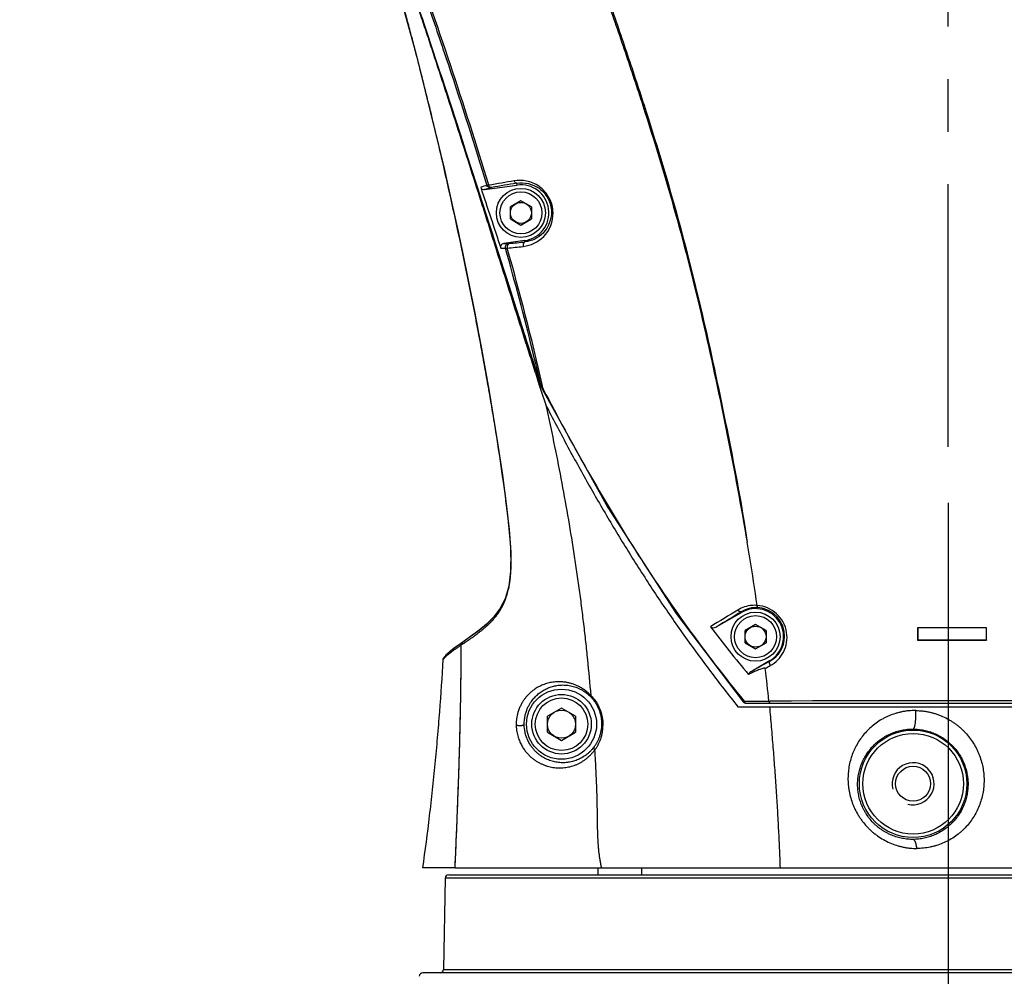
# Model space of a CAD drawing. Header units: millimetres. Extents: x 5828 to 6704, y 123 to 421.
# Tile 268 of 288: x 6551 to 6558, y 327 to 334. Entities that reach past the tile are written whole.
import ezdxf

# ---------------------------------------------------------------- set-up
doc = ezdxf.new("R2010")
doc.units = ezdxf.units.MM
doc.linetypes.add('CENTER', pattern=[0.6, 0.375, -0.075, 0.075, -0.075])
for name, color, linetype in [('中心线', 7, 'Continuous'), ('外形图', 7, 'Continuous'), ('尺寸标注', 7, 'Continuous'), ('运动范围', 7, 'Continuous')]:
    doc.layers.add(name, color=color, linetype=linetype)
doc.styles.add('微软雅黑', font='msyh.ttc', dxfattribs={"height": 1.5})
doc.dimstyles.new('尺寸标注_1_20比例', dxfattribs={"dimtxt": 1.5, "dimasz": 1.25, "dimexe": 0.5, "dimexo": 0.4, "dimgap": 0.5, "dimtad": 1, "dimdec": 1, "dimlfac": 20, "dimdsep": 46, "dimtxsty": '微软雅黑', "dimcen": 0.09, "dimadec": 0, "dimazin": 0, "dimtp": 0.01, "dimtm": 0.01, "dimtfac": 1, "dimtdec": 1, "dimtofl": 0, "dimtmove": 0, "dimatfit": 3, "dimfxl": 1, "dimtolj": 1, "dimarcsym": 0})

# ---------------------------------------------------------------- blocks, each defined once
blk = doc.blocks.new('*D1139')
at = {"layer": 'Defpoints', "color": 0}
for p in [(6498.9812, 336.8553), (6559.0462, 312.8006), (6498.9812, 278.1994)]:
    blk.add_point(p, dxfattribs=at)
at = {"layer": '尺寸标注', "color": 0, "lineweight": -2}
for p, q in [((6498.9812, 336.4553), (6498.9812, 277.6994)), ((6559.0462, 312.4006), (6559.0462, 277.6994)), ((6557.7962, 278.1994), (6500.2312, 278.1994))]:
    blk.add_line(p, q, dxfattribs=at)
at = {"layer": '尺寸标注', "color": 0}
for points in [[(6500.2312, 278.4078), (6500.2312, 277.9911), (6498.9812, 278.1994)], [(6557.7962, 277.9911), (6557.7962, 278.4078), (6559.0462, 278.1994)]]:
    blk.add_solid(points, dxfattribs=at)
at = {"layer": '尺寸标注', "color": 0, "insert": (6529.0137, 279.471), "char_height": 1.5, "attachment_point": 5, "style": '微软雅黑'}
blk.add_mtext('\\A1;\\A1;{\\fAlibaba PuHuiTi 3.0 55 Regular|b0|i0|c134|p18;1201.2}', dxfattribs=at)
blk = doc.blocks.new('*D1142')
at = {"layer": 'Defpoints', "color": 0}
for p in [(6543.4438, 336.8553), (6559.0462, 313.1006), (6543.4438, 284.9761)]:
    blk.add_point(p, dxfattribs=at)
at = {"layer": '尺寸标注', "color": 0, "lineweight": -2}
for p, q in [((6543.4438, 336.4553), (6543.4438, 284.4761)), ((6559.0462, 312.7006), (6559.0462, 284.4761)), ((6557.7962, 284.9761), (6544.6938, 284.9761))]:
    blk.add_line(p, q, dxfattribs=at)
at = {"layer": '尺寸标注', "color": 0}
for points in [[(6544.6938, 285.1845), (6544.6938, 284.7678), (6543.4438, 284.9761)], [(6557.7962, 284.7678), (6557.7962, 285.1845), (6559.0462, 284.9761)]]:
    blk.add_solid(points, dxfattribs=at)
at = {"layer": '尺寸标注', "color": 0, "insert": (6551.245, 286.2477), "char_height": 1.5, "attachment_point": 5, "style": '微软雅黑'}
blk.add_mtext('\\A1;\\A1;{\\fAlibaba PuHuiTi 3.0 55 Regular|b0|i0|c134|p18;312}', dxfattribs=at)
blk = doc.blocks.new('*D1144')
at = {"layer": 'Defpoints', "color": 0}
for p in [(6557.7962, 395.6702), (6487.6476, 286.2413), (6537.9972, 286.2413)]:
    blk.add_point(p, dxfattribs=at)
at = {"layer": '尺寸标注', "color": 0, "lineweight": -2}
for p, q in [((6557.3962, 395.6702), (6487.1476, 395.6702)), ((6487.6476, 394.4202), (6487.6476, 287.4913)), ((6537.5972, 286.2413), (6487.1476, 286.2413))]:
    blk.add_line(p, q, dxfattribs=at)
at = {"layer": '尺寸标注', "color": 0}
for points in [[(6487.856, 394.4202), (6487.4393, 394.4202), (6487.6476, 395.6702)], [(6487.4393, 287.4913), (6487.856, 287.4913), (6487.6476, 286.2413)]]:
    blk.add_solid(points, dxfattribs=at)
at = {"layer": '尺寸标注', "color": 0, "insert": (6486.376, 340.9558), "char_height": 1.5, "attachment_point": 5, "rotation": 90, "style": '微软雅黑'}
blk.add_mtext('\\A1;\\A1;{\\fAlibaba PuHuiTi 3.0 55 Regular|b0|i0|c134|p18;2188.6}', dxfattribs=at)
blk = doc.blocks.new('*D1147')
at = {"layer": 'Defpoints', "color": 0}
for p in [(6557.7962, 330.8596), (6559.0462, 313.1006), (6559.0462, 305.3798)]:
    blk.add_point(p, dxfattribs=at)
at = {"layer": '尺寸标注', "color": 0, "lineweight": -2}
for p, q in [((6557.7962, 330.4596), (6557.7962, 304.8798)), ((6559.0462, 312.7006), (6559.0462, 304.8798)), ((6556.5462, 305.3798), (6551.7141, 305.3798)), ((6560.2962, 305.3798), (6561.5462, 305.3798))]:
    blk.add_line(p, q, dxfattribs=at)
at = {"layer": '尺寸标注', "color": 0}
for points in [[(6556.5462, 305.1715), (6556.5462, 305.5882), (6557.7962, 305.3798)], [(6560.2962, 305.5882), (6560.2962, 305.1715), (6559.0462, 305.3798)]]:
    blk.add_solid(points, dxfattribs=at)
at = {"layer": '尺寸标注', "color": 0, "insert": (6553.3207, 306.6514), "char_height": 1.5, "attachment_point": 5, "style": '微软雅黑'}
blk.add_mtext('\\A1;\\A1;{\\fAlibaba PuHuiTi 3.0 55 Regular|b0|i0|c134|p18;25}', dxfattribs=at)

msp = doc.modelspace()

# ---------------------------------------------------------------- linework, layer by layer
at = {"layer": '中心线', "linetype": 'CENTER', "ltscale": 5}
msp.add_line((6557.7962, 330.8596), (6557.7962, 371.8928), dxfattribs=at)
at = {"layer": '外形图', "linetype": 'ByBlock'}
for p, q in [((6553.9967, 333.6709), (6553.9966, 333.6708)), ((6553.9966, 333.6708), (6554.1728, 332.9546)), ((6554.4867, 332.696), (6554.7185, 332.7284)), ((6554.7185, 332.7284), (6554.7166, 332.7424)), ((6554.7462, 332.6169), (6554.6712, 332.5736)), ((6554.6712, 332.487), (6554.6712, 332.5736)), ((6554.8212, 332.5736), (6554.7462, 332.6169)), ((6554.8212, 332.5736), (6554.8212, 332.487)), ((6554.6712, 332.487), (6554.7462, 332.4437)), ((6554.7462, 332.4437), (6554.8212, 332.487)), ((6554.7739, 332.3322), (6554.6233, 332.3112)), ((6554.7751, 332.3236), (6554.7739, 332.3322)), ((6554.6592, 332.0113), (6554.7224, 331.8136)), ((6554.8776, 331.3006), (6554.8892, 331.2648)), ((6554.8873, 331.3037), (6554.8862, 331.3034)), ((6554.906, 331.2712), (6554.898, 331.3061)), ((6554.8892, 331.2648), (6554.9236, 331.159)), ((6554.9059, 331.2712), (6554.9005, 331.2684)), ((6556.1455, 329.577), (6556.3212, 329.6785)), ((6556.3212, 329.6785), (6556.3187, 329.6829)), ((6556.4212, 329.5919), (6556.3462, 329.5486)), ((6556.3462, 329.462), (6556.3462, 329.5486)), ((6556.4962, 329.5486), (6556.4212, 329.5919)), ((6556.4962, 329.5486), (6556.4962, 329.462)), ((6557.5789, 329.5678), (6557.5784, 329.5683)), ((6558.07, 329.5683), (6557.5784, 329.5683)), ((6557.5784, 329.5683), (6557.5784, 329.4815)), ((6558.0696, 329.5678), (6557.5789, 329.5678)), ((6557.5789, 329.5678), (6557.5789, 329.482)), ((6558.0696, 329.5678), (6558.07, 329.5683)), ((6558.0696, 329.482), (6558.0696, 329.5678)), ((6558.07, 329.4815), (6558.07, 329.5683)), ((6556.3462, 329.462), (6556.4212, 329.4187)), ((6556.4212, 329.4187), (6556.4962, 329.462)), ((6557.5789, 329.482), (6557.5784, 329.4815)), ((6557.5784, 329.4815), (6558.07, 329.4815)), ((6557.5789, 329.482), (6558.0696, 329.482)), ((6558.0696, 329.482), (6558.07, 329.4815)), ((6554.1949, 329.3545), (6554.195, 329.3545)), ((6554.2113, 329.3743), (6554.195, 329.3545)), ((6554.2169, 329.3792), (6554.2021, 329.3625)), ((6554.204, 329.3574), (6554.205, 329.3585)), ((6556.5212, 329.3321), (6556.3961, 329.2598)), ((6556.5227, 329.3294), (6556.5212, 329.3321)), ((6556.3405, 329.0458), (6556.3326, 329.0394)), ((6556.3405, 329.0458), (6556.3519, 329.0458)), ((6556.3519, 329.0458), (6556.5161, 329.0458)), ((6556.5161, 329.0458), (6556.5264, 329.0458)), ((6555.0362, 328.9957), (6554.9362, 328.938)), ((6555.1362, 328.938), (6555.0362, 328.9957)), ((6556.2957, 329.0053), (6561.4289, 329.0053)), ((6556.352, 329.0303), (6561.3416, 329.0303)), ((6554.9362, 328.8225), (6554.9362, 328.938)), ((6555.1362, 328.938), (6555.1362, 328.8225)), ((6554.9362, 328.8225), (6555.0362, 328.7648)), ((6555.0362, 328.7648), (6555.1362, 328.8225)), ((6554.2765, 327.8553), (6554.0462, 327.8553)), ((6554.2765, 327.8548), (6563.8159, 327.8548)), ((6555.2962, 327.8553), (6555.2962, 327.8053)), ((6555.6093, 327.8053), (6555.6093, 327.8553)), ((6554.2054, 327.7807), (6554.194, 327.1298)), ((6563.886, 327.7807), (6554.2054, 327.7807)), ((6554.2304, 327.8053), (6563.861, 327.8053)), ((6564.0467, 327.1053), (6554.0457, 327.1053)), ((6554.194, 327.1298), (6563.8984, 327.1298))]:
    msp.add_line(p, q, dxfattribs=at)
for points in [[(6553.2907, 336.6905), (6553.3549, 336.0712), (6553.518, 335.4312), (6553.7756, 334.6963), (6554.0739, 333.8179), (6554.4309, 332.7235), (6554.8862, 331.3034)], [(6553.3023, 336.1548), (6553.466, 335.4567), (6553.7239, 334.6474), (6553.9966, 333.6708)], [(6553.9966, 333.6708), (6554.1977, 332.8475), (6554.3264, 332.2622), (6554.4163, 331.8153), (6554.4839, 331.4537), (6554.537, 331.15), (6554.5795, 330.8884), (6554.6139, 330.6586), (6554.6413, 330.4546), (6554.662, 330.2712), (6554.6738, 330.1077), (6554.673, 329.9732), (6554.6598, 329.8665), (6554.6338, 329.7765), (6554.5962, 329.7029), (6554.5516, 329.6438), (6554.5012, 329.5938), (6554.446, 329.5489), (6554.3871, 329.5061), (6554.3313, 329.4672)], [(6554.1728, 332.9546), (6554.2976, 332.3984), (6554.3891, 331.9545), (6554.4599, 331.5851), (6554.5166, 331.2688), (6554.563, 330.9923), (6554.6011, 330.7468), (6554.632, 330.5267), (6554.6563, 330.3272), (6554.6719, 330.1471), (6554.6741, 329.9952), (6554.6614, 329.8753), (6554.6351, 329.7798), (6554.5956, 329.702), (6554.5489, 329.6409), (6554.4973, 329.5904), (6554.4416, 329.5456), (6554.3834, 329.5035)], [(6554.8862, 331.3034), (6554.8893, 331.2945), (6554.9005, 331.2684)], [(6554.9005, 331.2684), (6555.3662, 330.427), (6555.8549, 329.6698), (6556.3326, 329.0394)], [(6554.3313, 329.4672), (6554.2567, 329.4134), (6554.2113, 329.3743)], [(6554.314, 329.4549), (6554.269, 329.4227), (6554.2641, 329.4188)], [(6554.1929, 329.3505), (6554.1921, 329.348), (6554.1915, 329.3452)], [(6554.1946, 329.3539), (6554.1943, 329.3534), (6554.1938, 329.3523), (6554.1929, 329.3505)]]:
    msp.add_lwpolyline(points, dxfattribs=at)
for centre, radius in [((6554.7462, 332.5303), 0.175), ((6554.7462, 332.5303), 0.15), ((6554.7462, 332.5303), 0.075), ((6556.4212, 329.5053), 0.175), ((6556.4212, 329.5053), 0.15), ((6556.4212, 329.5053), 0.075), ((6555.0362, 328.8803), 0.25), ((6555.0362, 328.8803), 0.2125), ((6555.0362, 328.8803), 0.1875), ((6555.0362, 328.8803), 0.1), ((6557.5462, 328.4553), 0.3838), ((6557.5462, 328.4553), 0.3589), ((6557.5462, 328.4553), 0.125)]:
    msp.add_circle(centre, radius, dxfattribs=at)
for centre, radius, start, end in [((6524.2183, 325.96), 30.7607, 12.84825, 13.02423), ((6555.5955, 329.3086), 3.5642, 107.39075, 108.12489), ((6562.0789, 289.644), 43.7422, 99.71389, 99.95501), ((6560.3686, 299.5385), 33.6815, 99.66044, 99.971), ((6554.7462, 332.5303), 0.2, 277.94772, 97.94772), ((6554.647, 337.669), 5.3579, 269.74647, 270.08984), ((6551.3332, 364.0912), 31.9852, 275.95001, 276.15586), ((6535.6599, 326.8935), 19.7377, 12.9183, 15.83241), ((6551.3674, 364.0736), 31.9324, 275.9215, 276.12604), ((6624.6318, 354.1421), 73.3886, 197.713078, 198.131414), ((6609.4537, 242.5594), 102.0482, 121.378228, 121.492306), ((6556.4253, 329.5092), 0.2038, 86.0266, 121.5547), ((6556.4212, 329.5053), 0.2, 300, 120), ((6556.4243, 329.5086), 0.2045, 359.06039, 85.75078), ((6563.9708, 335.5596), 9.8873, 217.23939, 219.76327), ((6554.3459, 329.446), 0.0257, 142.25441, 151.05362), ((6554.3462, 329.4457), 0.0261, 124.87597, 142.2292), ((6556.4246, 329.5085), 0.2042, 298.72371, 359.0963), ((6524.926, 329.5488), 29.3944, 358.76276, 359.80018), ((6555.5669, 327.6617), 2.1769, 124.42118, 124.93969), ((6554.3454, 329.4462), 0.0252, 166.68238, 179.78166), ((6554.3457, 329.4461), 0.0255, 161.00102, 166.74465), ((6554.3457, 329.4461), 0.0255, 151.03371, 160.98505), ((6554.2178, 329.3404), 0.0268, 148.28968, 158.43496), ((6554.2184, 329.34), 0.0274, 142.15599, 148.27643), ((6554.2176, 329.3406), 0.0264, 134.75011, 142.16424), ((6537.1173, 327.0503), 19.5015, 5.87322, 6.56292), ((6556.3519, 329.0553), 0.025, 219.44137, 270.00205), ((6560.3378, -1799.2554), 2128.3046, 89.9729725, 90.1026085), ((6520.7067, 329.6413), 33.6147, 358.27217, 358.76036), ((6514.3503, 329.8316), 39.9739, 357.92924, 358.27419), ((6557.5462, 328.4553), 0.15, 255, 195), ((6485.6785, 330.9117), 68.666, 357.448834, 357.893065), ((6554.2304, 327.7803), 0.025, 90, 179), ((6554.0457, 327.0803), 0.025, 90, 178.2299), ((6554.169, 327.1303), 0.025, 270, 359)]:
    msp.add_arc(centre, radius, start, end, dxfattribs=at)
for points, knots in [([(6554.5384, 336.2859), (6554.5616, 336.1529), (6554.6085, 335.9551), (6554.6963, 335.6995), (6554.7742, 335.5126), (6554.8576, 335.3281), (6554.9361, 335.1416), (6555.0129, 334.9545), (6555.1159, 334.7055), (6555.2402, 334.3927), (6555.3758, 334.0129), (6555.5061, 333.632), (6555.6743, 333.1243), (6555.8669, 332.4873), (6556.0581, 331.717), (6556.2218, 330.9482), (6556.3172, 330.4357), (6556.3607, 330.1802)], [0, 0, 0, 0, 0.063409, 0.095112, 0.126815, 0.158502, 0.190171, 0.221826, 0.253474, 0.316711, 0.379823, 0.442829, 0.505722, 0.630973, 0.755227, 0.878294, 1, 1, 1, 1]), ([(6554.5536, 336.2883), (6554.5766, 336.1552), (6554.6233, 335.9574), (6554.7106, 335.7017), (6554.7887, 335.5148), (6554.8711, 335.3299), (6554.9492, 335.1432), (6555.0254, 334.9559), (6555.1282, 334.7068), (6555.2515, 334.3937), (6555.3863, 334.0136), (6555.5159, 333.6325), (6555.6835, 333.1246), (6555.875, 332.4873), (6556.0654, 331.7168), (6556.2266, 330.948), (6556.3242, 330.436), (6556.3608, 330.1797)], [0, 0, 0, 0, 0.06342, 0.09513, 0.126834, 0.158528, 0.1902, 0.221859, 0.253513, 0.316755, 0.379878, 0.442893, 0.505794, 0.631061, 0.755329, 0.878404, 1, 1, 1, 1]), ([(6553.3953, 336.1844), (6553.4182, 336.0339), (6553.4779, 335.7348), (6553.5964, 335.3729), (6553.702, 335.0878), (6553.8054, 334.8022), (6553.9324, 334.4449), (6554.0831, 334.0162), (6554.2773, 333.4448), (6554.416, 333.0145), (6554.5037, 332.7266)], [0, 0, 0, 0, 0.125606, 0.251138, 0.313874, 0.37658, 0.501834, 0.626881, 0.751629, 1, 1, 1, 1]), ([(6554.517, 332.7277), (6554.4296, 333.0154), (6554.246, 333.59), (6553.9976, 334.3028), (6553.7968, 334.8747), (6553.6367, 335.3014), (6553.4927, 335.7351), (6553.4338, 336.0347), (6553.4112, 336.1853)], [0, 0, 0, 0, 0.248247, 0.497964, 0.623198, 0.748623, 0.874296, 1, 1, 1, 1]), ([(6553.5317, 335.3861), (6553.5389, 335.3649), (6553.5499, 335.3331), (6553.5646, 335.2907), (6553.5795, 335.2484), (6553.5981, 335.1956), (6553.628, 335.1111), (6553.658, 335.0267), (6553.6879, 334.9422), (6553.7103, 334.8788), (6553.7324, 334.8154), (6553.7618, 334.7307), (6553.7982, 334.6248), (6553.8344, 334.5188), (6553.8633, 334.4339), (6553.8922, 334.3491), (6553.9282, 334.243), (6553.9712, 334.1156), (6554.014, 333.9882), (6554.0565, 333.8607), (6554.0987, 333.7331), (6554.1408, 333.6054), (6554.1826, 333.4776), (6554.2381, 333.3072), (6554.307, 333.094), (6554.3892, 332.838), (6554.4572, 332.6245), (6554.5114, 332.4537), (6554.5519, 332.3255), (6554.5924, 332.1973), (6554.6464, 332.0264), (6554.7004, 331.8555), (6554.7546, 331.6847), (6554.7953, 331.5566), (6554.8363, 331.4285), (6554.8638, 331.3432), (6554.8776, 331.3006)], [0, 0, 0, 0, 0.015629, 0.023444, 0.031258, 0.046885, 0.062511, 0.093759, 0.109383, 0.125006, 0.14063, 0.156255, 0.187505, 0.218756, 0.234381, 0.250006, 0.281256, 0.312506, 0.343755, 0.375005, 0.406254, 0.437504, 0.468754, 0.500004, 0.562504, 0.625003, 0.687502, 0.718752, 0.750002, 0.781252, 0.812501, 0.875001, 0.90625, 0.9375, 0.96875, 1, 1, 1, 1]), ([(6553.6259, 335.1234), (6553.718, 334.8662), (6553.8731, 334.4137), (6554.0923, 333.7667), (6554.347, 332.9874), (6554.5346, 332.4018), (6554.6592, 332.0113)], [0, 0, 0, 0, 0.249998, 0.437499, 0.624999, 1, 1, 1, 1]), ([(6553.9967, 333.6709), (6553.987, 333.7084), (6553.9675, 333.7834), (6553.9377, 333.8957), (6553.9075, 334.0079), (6553.8766, 334.12), (6553.8504, 334.2132), (6553.8292, 334.2877), (6553.8078, 334.3622), (6553.7807, 334.4552), (6553.7588, 334.5296), (6553.7478, 334.5667)], [0, 0, 0, 0, 0.125007, 0.250006, 0.374996, 0.49998, 0.624967, 0.687464, 0.749965, 0.874978, 1, 1, 1, 1]), ([(6554.1876, 332.8923), (6554.1726, 332.9574), (6554.1421, 333.0875), (6554.0793, 333.3472), (6554.0303, 333.5416), (6553.9967, 333.6709)], [0, 0, 0, 0, 0.249998, 0.500001, 1, 1, 1, 1]), ([(6554.3364, 329.4575), (6554.345, 329.4634), (6554.3628, 329.4755), (6554.3855, 329.4911), (6554.4044, 329.5044), (6554.4193, 329.5151), (6554.4319, 329.5243), (6554.4422, 329.532), (6554.4528, 329.54), (6554.4663, 329.5505), (6554.4826, 329.5639), (6554.4992, 329.5782), (6554.5161, 329.5937), (6554.5301, 329.6076), (6554.5413, 329.6195), (6554.5498, 329.629), (6554.5583, 329.6389), (6554.5668, 329.6493), (6554.5752, 329.6602), (6554.5836, 329.6718), (6554.5919, 329.6841), (6554.6001, 329.6971), (6554.6081, 329.711), (6554.616, 329.7257), (6554.6236, 329.7414), (6554.6309, 329.7582), (6554.6379, 329.7762), (6554.647, 329.8025), (6554.6549, 329.8308), (6554.6614, 329.8611), (6554.6658, 329.8859), (6554.6695, 329.9122), (6554.6724, 329.9399), (6554.6745, 329.9688), (6554.6759, 329.9989), (6554.6765, 330.0301), (6554.6764, 330.0621), (6554.6756, 330.0949), (6554.6737, 330.1396), (6554.6699, 330.1966), (6554.6639, 330.2656), (6554.6578, 330.3235), (6554.6526, 330.3702), (6554.647, 330.417), (6554.6397, 330.4757), (6554.632, 330.5343), (6554.6256, 330.5813), (6554.6191, 330.6284), (6554.6107, 330.6872), (6554.6004, 330.7578), (6554.5897, 330.8285), (6554.5787, 330.8991), (6554.5637, 330.9934), (6554.5443, 331.1112), (6554.5203, 331.2525), (6554.4954, 331.3937), (6554.4698, 331.5349), (6554.4347, 331.723), (6554.3891, 331.9578), (6554.3317, 332.2392), (6554.2718, 332.5201), (6554.2301, 332.7069), (6554.2088, 332.8003)], [0, 0, 0, 0, 0.008884, 0.01842, 0.023446, 0.028648, 0.034033, 0.036794, 0.039604, 0.045374, 0.051363, 0.057592, 0.064088, 0.070883, 0.074405, 0.078015, 0.081722, 0.085536, 0.089469, 0.093531, 0.097737, 0.102101, 0.106641, 0.111378, 0.116334, 0.121534, 0.127003, 0.132764, 0.145257, 0.152041, 0.15921, 0.166758, 0.174669, 0.182926, 0.191507, 0.200376, 0.209494, 0.218821, 0.228323, 0.247725, 0.267461, 0.287407, 0.297433, 0.307481, 0.32763, 0.347834, 0.357951, 0.368075, 0.388343, 0.408635, 0.428948, 0.449279, 0.469625, 0.510345, 0.551096, 0.591868, 0.632656, 0.673454, 0.755072, 0.836707, 0.918351, 1, 1, 1, 1]), ([(6554.4592, 332.7128), (6554.461, 332.7074), (6554.4688, 332.6975), (6554.4811, 332.6952), (6554.4867, 332.696)], [0, 0, 0, 0, 0.49971, 1, 1, 1, 1]), ([(6554.517, 332.7277), (6554.5155, 332.7275), (6554.5111, 332.7269), (6554.5066, 332.7263), (6554.5037, 332.7266)], [0, 0, 0, 0, 0.342547, 1, 1, 1, 1]), ([(6554.5366, 332.7112), (6554.5347, 332.711), (6554.5256, 332.7123), (6554.5192, 332.721), (6554.517, 332.7277)], [0, 0, 0, 0, 0.213622, 1, 1, 1, 1]), ([(6554.5302, 332.7099), (6554.531, 332.7102), (6554.5332, 332.7106), (6554.5353, 332.711), (6554.5367, 332.7113)], [0, 0, 0, 0, 0.367738, 1, 1, 1, 1]), ([(6554.7631, 332.2905), (6554.8167, 332.2971), (6554.9306, 332.35), (6554.991, 332.5074), (6554.9558, 332.6404), (6554.8842, 332.7223), (6554.7911, 332.764), (6554.7275, 332.7625), (6554.6983, 332.7591)], [0, 0, 0, 0, 0.21653, 0.460901, 0.604996, 0.750252, 0.882256, 1, 1, 1, 1]), ([(6554.7166, 332.7424), (6554.7149, 332.7422), (6554.7061, 332.7436), (6554.7005, 332.7525), (6554.6983, 332.7591)], [0, 0, 0, 0, 0.193123, 1, 1, 1, 1]), ([(6554.7166, 332.7424), (6554.7703, 332.7517), (6554.8667, 332.7294), (6554.9465, 332.6354), (6554.9779, 332.5162), (6554.9238, 332.3763), (6554.8226, 332.3285), (6554.7751, 332.3236)], [0, 0, 0, 0, 0.245913, 0.393253, 0.539172, 0.784406, 1, 1, 1, 1]), ([(6554.6233, 332.3112), (6554.6162, 332.3102), (6554.6022, 332.3019), (6554.6002, 332.2855), (6554.6024, 332.2788)], [0, 0, 0, 0, 0.500845, 1, 1, 1, 1]), ([(6554.6554, 332.3111), (6554.6486, 332.3101), (6554.6352, 332.3012), (6554.6337, 332.2853), (6554.6358, 332.2785)], [0, 0, 0, 0, 0.491882, 1, 1, 1, 1]), ([(6554.6358, 332.2785), (6554.6365, 332.2784), (6554.6408, 332.2778), (6554.6452, 332.2781), (6554.6488, 332.2784)], [0, 0, 0, 0, 0.166994, 1, 1, 1, 1]), ([(6554.8872, 331.3038), (6554.8685, 331.385), (6554.791, 331.7115), (6554.7047, 332.0359), (6554.6358, 332.2785)], [0, 0, 0, 0, 0.248459, 1, 1, 1, 1]), ([(6554.6617, 332.3116), (6554.6561, 332.3106), (6554.646, 332.299), (6554.6467, 332.2852), (6554.6488, 332.2784)], [0, 0, 0, 0, 0.442333, 1, 1, 1, 1]), ([(6554.6617, 332.3116), (6554.6604, 332.3115), (6554.6583, 332.3113), (6554.6562, 332.3111), (6554.6554, 332.3111)], [0, 0, 0, 0, 0.616678, 1, 1, 1, 1]), ([(6554.7751, 332.3236), (6554.7726, 332.3231), (6554.7611, 332.3165), (6554.7602, 332.3001), (6554.7631, 332.2905)], [0, 0, 0, 0, 0.196479, 1, 1, 1, 1]), ([(6554.9059, 331.2712), (6555.1099, 330.8791), (6555.5441, 330.1081), (6556.0593, 329.3867), (6556.3405, 329.0458)], [0, 0, 0, 0, 0.500067, 1, 1, 1, 1]), ([(6554.9236, 331.159), (6554.9725, 331.0643), (6555.0718, 330.8756), (6555.2003, 330.6422), (6555.3061, 330.4571), (6555.3871, 330.3193), (6555.4698, 330.1824), (6555.5823, 330.0013), (6555.6983, 329.8225), (6555.818, 329.646), (6555.9096, 329.515), (6556.0031, 329.3853), (6556.0985, 329.257), (6556.1959, 329.1302), (6556.2622, 329.0467), (6556.2957, 329.0053)], [0, 0, 0, 0, 0.124994, 0.249991, 0.312491, 0.37499, 0.43749, 0.499991, 0.624988, 0.687489, 0.74999, 0.812493, 0.874999, 0.937502, 1, 1, 1, 1]), ([(6554.9238, 331.1585), (6554.9625, 330.9841), (6555.0165, 330.7226), (6555.0798, 330.3734), (6555.1155, 330.1564), (6555.1416, 329.9833), (6555.16, 329.8541), (6555.1771, 329.7252), (6555.193, 329.5967), (6555.2077, 329.4685), (6555.2257, 329.2986), (6555.2374, 329.1713), (6555.2445, 329.0865)], [0, 0, 0, 0, 0.255318, 0.381774, 0.507353, 0.569799, 0.632008, 0.693972, 0.755688, 0.817152, 0.878361, 1, 1, 1, 1]), ([(6556.432, 329.7285), (6556.4159, 329.8415), (6556.3936, 329.9923), (6556.367, 330.1424), (6556.3607, 330.1801)], [0, 0, 0, 0, 0.748988, 1, 1, 1, 1]), ([(6556.4321, 329.7284), (6556.4197, 329.7294), (6556.3722, 329.7291), (6556.3251, 329.7135), (6556.2951, 329.6955)], [0, 0, 0, 0, 0.261284, 1, 1, 1, 1]), ([(6556.3187, 329.6829), (6556.3171, 329.6821), (6556.3072, 329.6811), (6556.2993, 329.6892), (6556.2951, 329.6955)], [0, 0, 0, 0, 0.186794, 1, 1, 1, 1]), ([(6556.4316, 329.7285), (6556.4319, 329.7264), (6556.4332, 329.7209), (6556.4356, 329.7132), (6556.4394, 329.7125)], [0, 0, 0, 0, 0.350154, 1, 1, 1, 1]), ([(6556.5263, 329.2985), (6556.5654, 329.3208), (6556.6349, 329.3902), (6556.6591, 329.5407), (6556.5843, 329.6822), (6556.4825, 329.7247), (6556.432, 329.7285)], [0, 0, 0, 0, 0.232708, 0.476245, 0.738234, 1, 1, 1, 1]), ([(6556.0994, 329.5763), (6556.1019, 329.573), (6556.1173, 329.5647), (6556.135, 329.571), (6556.1455, 329.577)], [0, 0, 0, 0, 0.252934, 1, 1, 1, 1]), ([(6554.3202, 329.4462), (6554.3202, 329.4483), (6554.3207, 329.4524), (6554.3226, 329.4572), (6554.3247, 329.4607), (6554.3266, 329.4631), (6554.3288, 329.4653), (6554.3304, 329.4666), (6554.3313, 329.4671)], [0, 0, 0, 0, 0.249597, 0.499601, 0.624656, 0.749791, 0.875019, 1, 1, 1, 1]), ([(6554.205, 329.3585), (6554.2076, 329.3612), (6554.2136, 329.3669), (6554.2236, 329.3759), (6554.2355, 329.3857), (6554.2465, 329.3943), (6554.2563, 329.4015), (6554.267, 329.4094), (6554.2816, 329.4198), (6554.3003, 329.4327), (6554.3134, 329.4416), (6554.3202, 329.4462)], [0, 0, 0, 0, 0.078783, 0.171505, 0.277673, 0.396789, 0.461085, 0.528542, 0.672967, 0.830112, 1, 1, 1, 1]), ([(6554.2765, 327.8548), (6554.2794, 327.921), (6554.2851, 328.0536), (6554.2919, 328.2193), (6554.2969, 328.3519), (6554.3005, 328.4514), (6554.3038, 328.5508), (6554.3079, 328.6834), (6554.3123, 328.8492), (6554.3163, 329.0482), (6554.3191, 329.2472), (6554.32, 329.3799), (6554.3202, 329.4462)], [0, 0, 0, 0, 0.124999, 0.249999, 0.312498, 0.374998, 0.437498, 0.499998, 0.624998, 0.749999, 0.875, 1, 1, 1, 1]), ([(6554.0462, 327.8553), (6554.0635, 327.9787), (6554.0875, 328.164), (6554.1156, 328.4116), (6554.1347, 328.5975), (6554.1518, 328.7836), (6554.1719, 329.0319), (6554.1842, 329.2184), (6554.1912, 329.3428)], [0, 0, 0, 0, 0.250055, 0.375058, 0.500051, 0.625042, 0.750033, 1, 1, 1, 1]), ([(6554.1913, 329.3428), (6554.1913, 329.3428), (6554.1913, 329.3428), (6554.1913, 329.3428), (6554.1913, 329.3428), (6554.1913, 329.3428), (6554.1913, 329.3428), (6554.1914, 329.3429), (6554.1914, 329.3429), (6554.1915, 329.343), (6554.1916, 329.3431), (6554.1917, 329.3433), (6554.1919, 329.3435), (6554.1921, 329.3437), (6554.1923, 329.344), (6554.1926, 329.3444), (6554.1931, 329.345), (6554.1938, 329.3458), (6554.1945, 329.3468), (6554.1954, 329.3478), (6554.1967, 329.3494), (6554.1986, 329.3516), (6554.2011, 329.3544), (6554.203, 329.3564), (6554.204, 329.3574)], [0, 0, 0, 0, 0.00057, 0.001024, 0.001914, 0.003352, 0.005357, 0.007932, 0.011075, 0.014784, 0.023889, 0.035214, 0.048728, 0.064398, 0.082189, 0.102067, 0.147949, 0.201772, 0.263267, 0.332167, 0.408207, 0.580662, 0.778588, 1, 1, 1, 1]), ([(6554.1913, 329.3428), (6554.1913, 329.3441), (6554.1917, 329.3466), (6554.1925, 329.349), (6554.1929, 329.3502)], [0, 0, 0, 0, 0.502756, 1, 1, 1, 1]), ([(6554.199, 329.3594), (6554.1993, 329.3597), (6554.2003, 329.3607), (6554.2015, 329.3616), (6554.2024, 329.3622)], [0, 0, 0, 0, 0.257316, 1, 1, 1, 1]), ([(6556.5227, 329.3294), (6556.5212, 329.3284), (6556.5155, 329.3182), (6556.5213, 329.3061), (6556.5263, 329.2985)], [0, 0, 0, 0, 0.164628, 1, 1, 1, 1]), ([(6556.4907, 329.2794), (6556.4898, 329.2822), (6556.4813, 329.2808), (6556.4719, 329.2784), (6556.4532, 329.2721), (6556.4288, 329.2621), (6556.3993, 329.2491), (6556.3801, 329.24), (6556.3705, 329.2355)], [0, 0, 0, 0, 0.068928, 0.130722, 0.257185, 0.506469, 0.753836, 1, 1, 1, 1]), ([(6555.2445, 329.0865), (6555.2367, 329.0943), (6555.2247, 329.1054), (6555.208, 329.1187), (6555.1959, 329.1275), (6555.1839, 329.1355), (6555.1683, 329.1448), (6555.1528, 329.1529), (6555.1373, 329.1597), (6555.1225, 329.1655), (6555.1044, 329.1715), (6555.0863, 329.176), (6555.0721, 329.1787), (6555.0617, 329.1804), (6555.0515, 329.1817), (6555.0381, 329.1829), (6555.0217, 329.1836), (6555.0023, 329.1833), (6554.9834, 329.1817), (6554.965, 329.1791), (6554.947, 329.1753), (6554.9294, 329.1706), (6554.9122, 329.1649), (6554.8954, 329.1582), (6554.879, 329.1505), (6554.8629, 329.1418), (6554.8473, 329.132), (6554.832, 329.1211), (6554.8172, 329.109), (6554.8028, 329.0957), (6554.7888, 329.081), (6554.7754, 329.0648), (6554.7648, 329.05), (6554.7567, 329.0372), (6554.7507, 329.0269), (6554.7449, 329.016), (6554.7394, 329.0044), (6554.7341, 328.992), (6554.7292, 328.9788), (6554.7255, 328.9672), (6554.7227, 328.9574), (6554.72, 328.947), (6554.7177, 328.9361), (6554.7158, 328.9247), (6554.7146, 328.9157), (6554.7137, 328.9063), (6554.7128, 328.8932), (6554.7125, 328.8832), (6554.7124, 328.8765)], [0, 0, 0, 0, 0.045273, 0.06654, 0.086953, 0.106551, 0.125382, 0.161012, 0.17795, 0.194381, 0.225913, 0.255946, 0.270491, 0.284762, 0.298785, 0.312583, 0.339575, 0.365881, 0.391634, 0.416952, 0.441943, 0.466706, 0.491332, 0.515913, 0.540549, 0.565339, 0.590393, 0.615824, 0.641772, 0.668395, 0.695888, 0.724488, 0.754499, 0.77016, 0.786334, 0.803098, 0.820544, 0.838772, 0.857897, 0.878052, 0.888562, 0.899388, 0.922107, 0.934072, 0.946486, 0.959341, 0.972583, 1, 1, 1, 1]), ([(6554.7699, 328.8803), (6554.7698, 328.8922), (6554.7711, 328.9146), (6554.7767, 328.9456), (6554.7845, 328.9724), (6554.7937, 328.9956), (6554.8038, 329.0161), (6554.818, 329.0396), (6554.8372, 329.0651), (6554.8627, 329.0909), (6554.8897, 329.112), (6554.9181, 329.1292), (6554.9429, 329.1404), (6554.9633, 329.1476), (6554.979, 329.1521), (6554.9951, 329.1557), (6555.0116, 329.1583), (6555.0284, 329.16), (6555.0457, 329.1606), (6555.0635, 329.1601), (6555.0817, 329.1584), (6555.1005, 329.1554), (6555.1198, 329.1509), (6555.1396, 329.1447), (6555.1564, 329.1379), (6555.17, 329.1315), (6555.1806, 329.1259), (6555.1912, 329.1197), (6555.206, 329.1101), (6555.2208, 329.0989), (6555.2353, 329.0861), (6555.2425, 329.0789), (6555.2461, 329.0752)], [0, 0, 0, 0, 0.054132, 0.101456, 0.143123, 0.180543, 0.214805, 0.246685, 0.305329, 0.359453, 0.410812, 0.460597, 0.509713, 0.534276, 0.558961, 0.583861, 0.609074, 0.634707, 0.660876, 0.68771, 0.715363, 0.744012, 0.773876, 0.805221, 0.838386, 0.855785, 0.873811, 0.892538, 0.912052, 0.953817, 0.9763, 1, 1, 1, 1]), ([(6555.2461, 329.0752), (6555.2458, 329.0755), (6555.2453, 329.0761), (6555.2448, 329.0772), (6555.2445, 329.0784), (6555.2443, 329.0797), (6555.2443, 329.0809), (6555.2444, 329.0819), (6555.2444, 329.083), (6555.2446, 329.0844), (6555.2448, 329.0855), (6555.245, 329.0861)], [0, 0, 0, 0, 0.105019, 0.210512, 0.317843, 0.430511, 0.554247, 0.62168, 0.692965, 0.843602, 1, 1, 1, 1]), ([(6555.245, 329.0861), (6555.2485, 329.0826), (6555.2553, 329.0755), (6555.2684, 329.0602), (6555.2805, 329.0436), (6555.2913, 329.026), (6555.3011, 329.0077), (6555.3115, 328.9841), (6555.3196, 328.9597), (6555.3245, 328.9402), (6555.3283, 328.9211), (6555.3312, 328.8975), (6555.3319, 328.8787), (6555.3318, 328.8695)], [0, 0, 0, 0, 0.061376, 0.124129, 0.252418, 0.31742, 0.382635, 0.51257, 0.640306, 0.702979, 0.764649, 0.884664, 1, 1, 1, 1]), ([(6555.2461, 329.0752), (6555.2522, 329.0686), (6555.264, 329.0548), (6555.2798, 329.0323), (6555.2911, 329.0121), (6555.2989, 328.9952), (6555.3059, 328.9782), (6555.3128, 328.9566), (6555.3185, 328.9307), (6555.3216, 328.9052), (6555.3222, 328.8885), (6555.3221, 328.8803)], [0, 0, 0, 0, 0.125128, 0.253738, 0.384082, 0.449274, 0.514089, 0.641664, 0.765667, 0.885171, 1, 1, 1, 1]), ([(6556.5161, 329.0458), (6556.5163, 329.0437), (6556.5179, 329.0378), (6556.5222, 329.0303), (6556.5264, 329.0303)], [0, 0, 0, 0, 0.339677, 1, 1, 1, 1]), ([(6556.3473, 329.0321), (6556.348, 329.0316), (6556.3495, 329.0306), (6556.3512, 329.0303), (6556.3519, 329.0303)], [0, 0, 0, 0, 0.533127, 1, 1, 1, 1]), ([(6556.5205, 329.0053), (6556.525, 328.9569), (6556.5336, 328.8601), (6556.5435, 328.7393), (6556.5511, 328.6428), (6556.5583, 328.5466), (6556.5668, 328.4266), (6556.5744, 328.3068), (6556.5799, 328.2112), (6556.5851, 328.1159), (6556.5908, 327.9971), (6556.5946, 327.9021), (6556.5963, 327.8547)], [0, 0, 0, 0, 0.126497, 0.252584, 0.315473, 0.37826, 0.503516, 0.628332, 0.690568, 0.752688, 0.876577, 1, 1, 1, 1]), ([(6557.5648, 328.978), (6557.5483, 328.9783), (6557.5235, 328.9773), (6557.4909, 328.9733), (6557.4667, 328.969), (6557.443, 328.9636), (6557.4119, 328.9549), (6557.3818, 328.9439), (6557.3528, 328.9309), (6557.3248, 328.9165), (6557.2915, 328.8961), (6557.2544, 328.8681), (6557.2205, 328.8368), (6557.1899, 328.8027), (6557.1628, 328.7661), (6557.1433, 328.7336), (6557.1295, 328.7066), (6557.117, 328.679), (6557.1038, 328.6434), (6557.092, 328.5992), (6557.0843, 328.5537), (6557.0807, 328.5073), (6557.0813, 328.4683), (6557.0841, 328.4369), (6557.0883, 328.4054), (6557.0966, 328.3659), (6557.1086, 328.3273), (6557.1206, 328.2968), (6557.1343, 328.2667), (6557.1502, 328.2375), (6557.1683, 328.2094), (6557.1879, 328.1821), (6557.2096, 328.1562), (6557.2333, 328.1321), (6557.252, 328.1148), (6557.2715, 328.0986), (6557.2987, 328.0784), (6557.3344, 328.0559), (6557.3796, 328.0334), (6557.4188, 328.0186), (6557.4508, 328.0092), (6557.475, 328.0035), (6557.4993, 327.999), (6557.5318, 327.9948), (6557.5563, 327.9936), (6557.5726, 327.9936)], [0, 0, 0, 0, 0.032182, 0.048188, 0.064119, 0.079957, 0.095692, 0.126855, 0.1423, 0.157655, 0.18811, 0.21827, 0.248159, 0.277836, 0.307374, 0.336838, 0.351569, 0.366309, 0.395842, 0.425516, 0.455397, 0.485549, 0.516014, 0.531385, 0.546856, 0.578093, 0.609721, 0.625686, 0.641747, 0.674115, 0.690414, 0.706779, 0.73965, 0.756135, 0.772634, 0.789133, 0.805626, 0.838544, 0.871307, 0.903858, 0.920054, 0.936191, 0.952265, 0.968265, 1, 1, 1, 1]), ([(6557.5462, 328.8459), (6557.5466, 328.846), (6557.5475, 328.8462), (6557.5487, 328.8469), (6557.5499, 328.848), (6557.5511, 328.8494), (6557.5522, 328.8512), (6557.5533, 328.8533), (6557.5544, 328.8558), (6557.5559, 328.8596), (6557.5575, 328.8651), (6557.5593, 328.8723), (6557.5608, 328.8802), (6557.5621, 328.8887), (6557.5632, 328.8978), (6557.5642, 328.9077), (6557.565, 328.9184), (6557.5657, 328.9339), (6557.5659, 328.9539), (6557.5654, 328.9699), (6557.5648, 328.978)], [0, 0, 0, 0, 0.00906, 0.019129, 0.030756, 0.044266, 0.059802, 0.077419, 0.0971, 0.118746, 0.167392, 0.222143, 0.281556, 0.343906, 0.410359, 0.483483, 0.562648, 0.646729, 0.82372, 1, 1, 1, 1]), ([(6557.5648, 328.978), (6557.5812, 328.9778), (6557.6058, 328.9763), (6557.6384, 328.9718), (6557.6627, 328.9672), (6557.6868, 328.9613), (6557.7106, 328.9541), (6557.7341, 328.9457), (6557.7648, 328.933), (6557.7945, 328.9179), (6557.8229, 328.9008), (6557.8436, 328.8868), (6557.8635, 328.8719), (6557.8825, 328.856), (6557.9007, 328.8391), (6557.9238, 328.8156), (6557.9502, 328.7842), (6557.9781, 328.7437), (6557.9978, 328.7081), (6558.0114, 328.6786), (6558.0235, 328.6487), (6558.0358, 328.6105), (6558.0461, 328.5636), (6558.0518, 328.5162), (6558.0528, 328.4766), (6558.0514, 328.445), (6558.0484, 328.4138), (6558.042, 328.3751), (6558.0299, 328.3298), (6558.0137, 328.286), (6557.9935, 328.244), (6557.9694, 328.2042), (6557.9416, 328.167), (6557.9156, 328.1384), (6557.8933, 328.1171), (6557.8699, 328.0969), (6557.8388, 328.0738), (6557.7989, 328.0498), (6557.7568, 328.0297), (6557.7201, 328.0164), (6557.69, 328.008), (6557.6593, 328.001), (6557.6202, 327.9951), (6557.5885, 327.9936), (6557.5726, 327.9936)], [0, 0, 0, 0, 0.032035, 0.048167, 0.064347, 0.080561, 0.096798, 0.113056, 0.129329, 0.161879, 0.178152, 0.194411, 0.210649, 0.226859, 0.24304, 0.25919, 0.291375, 0.323392, 0.35523, 0.371084, 0.386893, 0.418367, 0.449665, 0.48079, 0.511755, 0.527185, 0.542581, 0.573265, 0.603833, 0.634297, 0.664675, 0.694986, 0.725249, 0.755487, 0.770609, 0.785735, 0.816004, 0.84633, 0.876744, 0.907286, 0.922625, 0.938014, 0.968924, 1, 1, 1, 1]), ([(6554.7124, 328.8765), (6554.7129, 328.8762), (6554.7138, 328.8757), (6554.7154, 328.8749), (6554.7172, 328.8743), (6554.7198, 328.8735), (6554.7232, 328.8727), (6554.7274, 328.872), (6554.7316, 328.8716), (6554.7355, 328.8713), (6554.7393, 328.8713), (6554.7431, 328.8713), (6554.7472, 328.8716), (6554.7515, 328.872), (6554.7558, 328.8727), (6554.7594, 328.8735), (6554.7621, 328.8743), (6554.764, 328.875), (6554.7656, 328.8757), (6554.7671, 328.8766), (6554.7682, 328.8774), (6554.7691, 328.8783), (6554.7697, 328.8793), (6554.7699, 328.88), (6554.7699, 328.8803)], [0, 0, 0, 0, 0.025819, 0.054546, 0.085745, 0.118849, 0.188429, 0.259338, 0.328668, 0.393538, 0.4536, 0.514574, 0.581429, 0.652883, 0.726175, 0.798377, 0.832746, 0.865167, 0.895099, 0.92211, 0.945921, 0.966496, 0.984192, 1, 1, 1, 1]), ([(6554.7124, 328.8765), (6554.7125, 328.87), (6554.7129, 328.8601), (6554.714, 328.847), (6554.7156, 328.8337), (6554.7184, 328.8173), (6554.7229, 328.7983), (6554.7284, 328.7803), (6554.7365, 328.7582), (6554.7461, 328.7378), (6554.7567, 328.7191), (6554.7648, 328.7064), (6554.7731, 328.6946), (6554.7843, 328.6801), (6554.7989, 328.6637), (6554.8143, 328.649), (6554.8269, 328.6383), (6554.8393, 328.6286), (6554.8552, 328.6176), (6554.8746, 328.6061), (6554.8944, 328.5963), (6554.9143, 328.588), (6554.9345, 328.5812), (6554.9547, 328.5759), (6554.9751, 328.572), (6554.9955, 328.5695), (6555.0159, 328.5684), (6555.0362, 328.5686), (6555.0565, 328.5701), (6555.0766, 328.5729), (6555.0966, 328.5771), (6555.1163, 328.5826), (6555.1357, 328.5895), (6555.1548, 328.5976), (6555.1734, 328.6072), (6555.1885, 328.6164), (6555.2002, 328.6245), (6555.2088, 328.631), (6555.2173, 328.6378), (6555.2285, 328.6475), (6555.242, 328.6604), (6555.2576, 328.6768), (6555.2677, 328.6882), (6555.2726, 328.694)], [0, 0, 0, 0, 0.025271, 0.038187, 0.051173, 0.077047, 0.102404, 0.126824, 0.150178, 0.193599, 0.213834, 0.233223, 0.251864, 0.269851, 0.30418, 0.336728, 0.352459, 0.367878, 0.3979, 0.427029, 0.455439, 0.483271, 0.510641, 0.537643, 0.564357, 0.590853, 0.617193, 0.643436, 0.669636, 0.695844, 0.722109, 0.748482, 0.775019, 0.801778, 0.828808, 0.856173, 0.870011, 0.883967, 0.898053, 0.912271, 0.941089, 0.970366, 1, 1, 1, 1]), ([(6555.2702, 328.721), (6555.2661, 328.7153), (6555.2576, 328.7043), (6555.2437, 328.6891), (6555.2292, 328.6752), (6555.2091, 328.6586), (6555.1826, 328.641), (6555.1488, 328.6247), (6555.1137, 328.6133), (6555.0778, 328.6066), (6555.0415, 328.6047), (6555.0049, 328.6076), (6554.9685, 328.6155), (6554.9325, 328.6286), (6554.9036, 328.6441), (6554.8811, 328.6595), (6554.8643, 328.673), (6554.8479, 328.6885), (6554.8349, 328.7031), (6554.8248, 328.7159), (6554.8173, 328.7265), (6554.81, 328.7378), (6554.8004, 328.7545), (6554.7894, 328.778), (6554.7806, 328.8038), (6554.776, 328.8234), (6554.7738, 328.8352), (6554.7719, 328.8473), (6554.7704, 328.8623), (6554.7699, 328.8743), (6554.7699, 328.8803)], [0, 0, 0, 0, 0.030447, 0.060064, 0.088978, 0.117297, 0.172471, 0.226222, 0.279034, 0.331326, 0.383503, 0.435986, 0.489271, 0.543986, 0.601001, 0.630777, 0.661674, 0.69399, 0.728125, 0.74604, 0.764624, 0.783976, 0.804204, 0.847736, 0.895937, 0.921666, 0.934791, 0.948, 0.974332, 1, 1, 1, 1]), ([(6555.3221, 328.8803), (6555.322, 328.8723), (6555.3212, 328.8565), (6555.318, 328.8336), (6555.3131, 328.8119), (6555.3068, 328.7913), (6555.2993, 328.772), (6555.2906, 328.7539), (6555.281, 328.7369), (6555.2739, 328.7262), (6555.2702, 328.721)], [0, 0, 0, 0, 0.141419, 0.277227, 0.408008, 0.534145, 0.655916, 0.773832, 0.888394, 1, 1, 1, 1]), ([(6555.2726, 328.694), (6555.2769, 328.6996), (6555.2852, 328.7111), (6555.2964, 328.7295), (6555.3063, 328.7495), (6555.3149, 328.7708), (6555.3218, 328.7936), (6555.3271, 328.8178), (6555.3306, 328.8432), (6555.3316, 328.8606), (6555.3318, 328.8695)], [0, 0, 0, 0, 0.111221, 0.225543, 0.343407, 0.465326, 0.59168, 0.722865, 0.859018, 1, 1, 1, 1]), ([(6555.3221, 328.8803), (6555.3221, 328.8798), (6555.3222, 328.8788), (6555.3228, 328.8773), (6555.3236, 328.8759), (6555.3247, 328.8744), (6555.3261, 328.8731), (6555.3284, 328.8713), (6555.3304, 328.8701), (6555.3318, 328.8695)], [0, 0, 0, 0, 0.095305, 0.196788, 0.306317, 0.42503, 0.55356, 0.692219, 1, 1, 1, 1]), ([(6557.1499, 328.4553), (6557.15, 328.4681), (6557.1515, 328.4935), (6557.1574, 328.5311), (6557.1667, 328.5677), (6557.1795, 328.603), (6557.1955, 328.6368), (6557.2146, 328.669), (6557.2367, 328.6993), (6557.2618, 328.7275), (6557.2896, 328.7534), (6557.3201, 328.7767), (6557.3476, 328.7937), (6557.3706, 328.8057), (6557.3945, 328.8167), (6557.4257, 328.8283), (6557.4582, 328.8368), (6557.4848, 328.8416), (6557.5119, 328.845), (6557.5325, 328.846), (6557.5462, 328.8459)], [0, 0, 0, 0, 0.062131, 0.123607, 0.184576, 0.24522, 0.305701, 0.366183, 0.426835, 0.487818, 0.549268, 0.611322, 0.674076, 0.705756, 0.737641, 0.802008, 0.867214, 0.900137, 0.933262, 1, 1, 1, 1]), ([(6557.5462, 328.8459), (6557.559, 328.8459), (6557.5783, 328.8448), (6557.6039, 328.8416), (6557.623, 328.8382), (6557.642, 328.8338), (6557.6671, 328.8268), (6557.6977, 328.8156), (6557.7271, 328.8015), (6557.7497, 328.7885), (6557.7716, 328.7744), (6557.7975, 328.7548), (6557.8213, 328.7328), (6557.839, 328.7139), (6557.8555, 328.6943), (6557.8743, 328.6685), (6557.8905, 328.641), (6557.9017, 328.6183), (6557.9118, 328.5952), (6557.9222, 328.5656), (6557.9313, 328.5292), (6557.9368, 328.4923), (6557.9381, 328.4676), (6557.9382, 328.4553)], [0, 0, 0, 0, 0.062703, 0.094269, 0.125937, 0.157683, 0.189488, 0.253189, 0.316929, 0.348785, 0.380608, 0.444105, 0.507349, 0.538856, 0.570271, 0.632809, 0.694969, 0.725906, 0.756738, 0.818088, 0.879072, 0.939704, 1, 1, 1, 1]), ([(6555.2703, 328.721), (6555.2696, 328.7201), (6555.2686, 328.7182), (6555.2675, 328.715), (6555.2671, 328.7116), (6555.2672, 328.7081), (6555.2677, 328.7045), (6555.2689, 328.7009), (6555.2705, 328.6974), (6555.2719, 328.6951), (6555.2727, 328.6941)], [0, 0, 0, 0, 0.116311, 0.229979, 0.346115, 0.467494, 0.594079, 0.725529, 0.861187, 1, 1, 1, 1]), ([(6555.2726, 328.694), (6555.2747, 328.659), (6555.2776, 328.6064), (6555.281, 328.5365), (6555.2833, 328.4842), (6555.2853, 328.432), (6555.2871, 328.38), (6555.2883, 328.3367), (6555.2891, 328.3022), (6555.2896, 328.2763), (6555.29, 328.2505), (6555.2904, 328.2248), (6555.2907, 328.199), (6555.291, 328.1732), (6555.2914, 328.1475), (6555.292, 328.1129), (6555.2934, 328.0694), (6555.2959, 328.0256), (6555.299, 327.9902), (6555.3019, 327.9635), (6555.3054, 327.9365), (6555.3096, 327.9093), (6555.3147, 327.8821), (6555.3187, 327.8639), (6555.3208, 327.8548)], [0, 0, 0, 0, 0.125188, 0.187545, 0.249736, 0.311761, 0.373614, 0.435276, 0.466028, 0.496727, 0.527383, 0.558005, 0.588604, 0.619198, 0.649828, 0.680541, 0.742401, 0.805074, 0.836798, 0.868809, 0.901122, 0.933756, 0.966713, 1, 1, 1, 1]), ([(6557.5462, 328.0583), (6557.5335, 328.0582), (6557.5078, 328.0593), (6557.4759, 328.0637), (6557.4505, 328.0692), (6557.4315, 328.0743), (6557.4127, 328.0804), (6557.3941, 328.0875), (6557.3759, 328.0955), (6557.3579, 328.1045), (6557.3404, 328.1145), (6557.3233, 328.1253), (6557.3068, 328.1371), (6557.2909, 328.1497), (6557.2757, 328.1631), (6557.2564, 328.1819), (6557.2342, 328.2072), (6557.2148, 328.2344), (6557.2012, 328.2571), (6557.1919, 328.2745), (6557.1835, 328.2921), (6557.1737, 328.3158), (6557.1637, 328.3459), (6557.1554, 328.3825), (6557.1507, 328.419), (6557.1498, 328.4433), (6557.1499, 328.4553)], [0, 0, 0, 0, 0.061149, 0.123183, 0.154498, 0.185989, 0.21765, 0.249473, 0.281456, 0.313598, 0.345877, 0.37826, 0.410713, 0.443202, 0.475698, 0.508161, 0.572807, 0.636859, 0.6686, 0.700105, 0.73134, 0.762297, 0.823379, 0.883378, 0.942271, 1, 1, 1, 1]), ([(6557.9382, 328.4553), (6557.9383, 328.4423), (6557.9372, 328.4163), (6557.9326, 328.3841), (6557.9271, 328.3588), (6557.9203, 328.3339), (6557.9096, 328.3035), (6557.8961, 328.2744), (6557.8835, 328.252), (6557.87, 328.2303), (6557.8511, 328.2044), (6557.8255, 328.1757), (6557.7972, 328.1497), (6557.7665, 328.1265), (6557.7337, 328.1063), (6557.6989, 328.0894), (6557.6624, 328.0759), (6557.6246, 328.066), (6557.5857, 328.0598), (6557.5594, 328.0583), (6557.5462, 328.0583)], [0, 0, 0, 0, 0.063043, 0.125804, 0.157097, 0.188331, 0.250633, 0.312776, 0.343807, 0.37481, 0.436746, 0.498655, 0.560588, 0.622601, 0.684749, 0.747096, 0.809719, 0.872714, 0.936148, 1, 1, 1, 1]), ([(6557.5726, 327.9936), (6557.5721, 327.998), (6557.571, 328.0062), (6557.5692, 328.0161), (6557.5675, 328.0234), (6557.5661, 328.0286), (6557.5646, 328.0336), (6557.5629, 328.0383), (6557.5612, 328.0425), (6557.5593, 328.0464), (6557.5573, 328.0498), (6557.5552, 328.0527), (6557.553, 328.055), (6557.5508, 328.0568), (6557.5485, 328.0579), (6557.547, 328.0582), (6557.5462, 328.0583)], [0, 0, 0, 0, 0.179306, 0.33924, 0.414973, 0.488971, 0.560259, 0.628066, 0.691773, 0.75083, 0.804783, 0.85332, 0.896456, 0.934597, 0.968605, 1, 1, 1, 1])]:
    msp.add_open_spline(points, degree=3, knots=knots, dxfattribs=at)
for points in [[(6554.5037, 332.7266), (6554.4888, 332.7222), (6554.4741, 332.7173), (6554.4592, 332.7128)], [(6554.4592, 332.7128), (6554.507, 332.5681), (6554.5548, 332.4235), (6554.6024, 332.2788)], [(6554.5302, 332.7099), (6554.5199, 332.7085), (6554.5071, 332.7167), (6554.5037, 332.7266)], [(6554.6024, 332.2788), (6554.6136, 332.2786), (6554.6247, 332.2787), (6554.6358, 332.2785)], [(6554.8873, 331.3037), (6554.8921, 331.2922), (6554.8982, 331.281), (6554.9059, 331.2712)], [(6556.2951, 329.6955), (6556.2298, 329.6558), (6556.1646, 329.6161), (6556.0994, 329.5763)], [(6556.5227, 329.3294), (6556.4805, 329.3062), (6556.4383, 329.283), (6556.3961, 329.2598)], [(6556.3961, 329.2598), (6556.3859, 329.2539), (6556.3761, 329.2458), (6556.3705, 329.2355)], [(6556.4907, 329.2794), (6556.5027, 329.2854), (6556.5144, 329.2921), (6556.5263, 329.2985)], [(6556.3405, 329.0458), (6556.3415, 329.0408), (6556.3433, 329.0353), (6556.3473, 329.0321)]]:
    msp.add_open_spline(points, degree=3, dxfattribs=at)
at = {"layer": '运动范围'}
for radius, start, end in [(58.815, 350, 225), (14.3524, 77.11671, 240.80898)]:
    msp.add_arc((6557.7962, 336.8553), radius, start, end, dxfattribs=at)

# ---------------------------------------------------------------- dimensions: what is measured, and where the dimension line sits
at = {"layer": '尺寸标注'}
dim = msp.add_linear_dim(base=(6487.6476, 286.2413), p1=(6557.7962, 395.6702), p2=(6537.9972, 286.2413), angle=90, text='\\A1;{\\fAlibaba PuHuiTi 3.0 55 Regular|b0|i0|c134|p18;2188.6}', dimstyle='尺寸标注_1_20比例', dxfattribs=at)
dim.commit()
dim.dimension.update_dxf_attribs({"geometry": '*D1144', "text_midpoint": (6487.6476, 340.9558), "dimtype": 160})
for base, p1, p2, text, picture, middle in [((6498.9812, 278.1994), (6559.0462, 312.8006), (6498.9812, 336.8553), '\\A1;{\\fAlibaba PuHuiTi 3.0 55 Regular|b0|i0|c134|p18;1201.2}', '*D1139', (6529.0137, 278.1994)), ((6543.4438, 284.9761), (6559.0462, 313.1006), (6543.4438, 336.8553), '\\A1;{\\fAlibaba PuHuiTi 3.0 55 Regular|b0|i0|c134|p18;312}', '*D1142', (6551.245, 284.9761)), ((6559.0462, 305.3798), (6557.7962, 330.8596), (6559.0462, 313.1006), '\\A1;{\\fAlibaba PuHuiTi 3.0 55 Regular|b0|i0|c134|p18;<>}', '*D1147', (6553.3207, 305.3798))]:
    dim = msp.add_linear_dim(base=base, p1=p1, p2=p2, text=text, dimstyle='尺寸标注_1_20比例', dxfattribs=at)
    dim.commit()
    dim.dimension.update_dxf_attribs({"geometry": picture, "text_midpoint": middle, "dimtype": 160})

doc.saveas('drawing.dxf')
